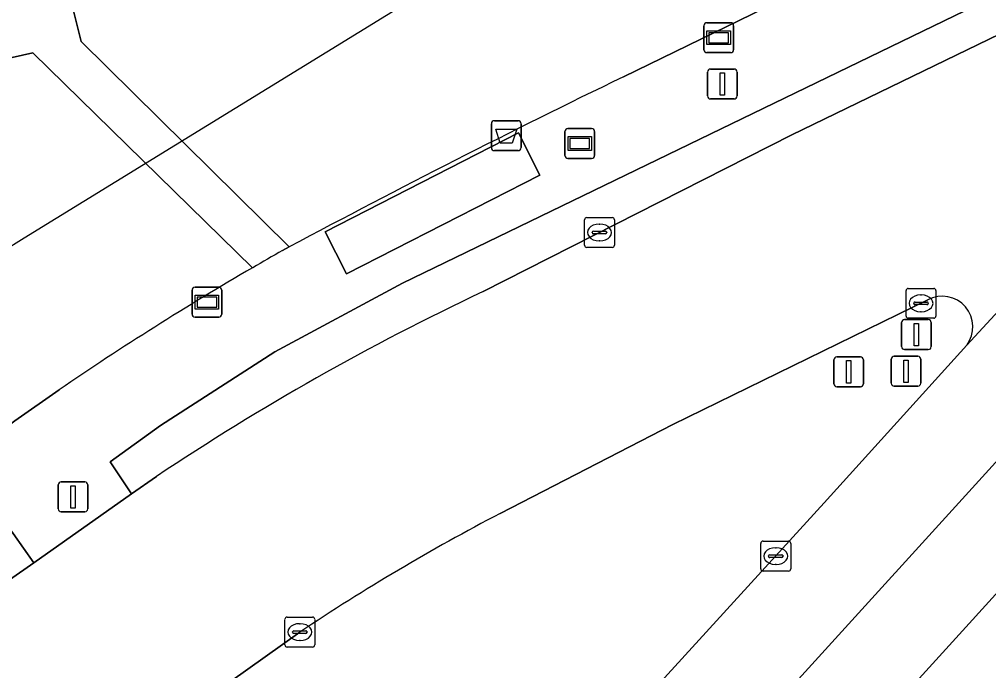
# Model space of a CAD drawing. Extents: x 156412 to 157779, y 382335 to 383768.
# Drawn here: x 157377.28 to 157409.67, y 382909.03 to 382930.81 of the extents above; entities that cross this region are included whole.
import ezdxf

# ---------------------------------------------------------------- set-up
doc = ezdxf.new("R2010")
doc.units = 0
for name, color, linetype in [('IMGEO_Afvalbak', 7, 'Continuous'), ('IMGEO_Berm_groen', 7, 'Continuous'), ('IMGEO_Duiker', 7, 'Continuous'), ('IMGEO_Groenvoorziening', 7, 'Continuous'), ('IMGEO_Kolk', 7, 'Continuous'), ('IMGEO_Lichtmast', 7, 'Continuous'), ('IMGEO_OVBaan_gesloten', 7, 'Continuous'), ('IMGEO_Rijbaan_regionaal_gesloten', 7, 'Continuous'), ('IMGEO_Verkeersregelinstallatiepaal', 7, 'Continuous'), ('IMGEO_Voetpad_open', 7, 'Continuous'), ('IMGEO_Wegwijzer', 7, 'Continuous')]:
    doc.layers.add(name, color=color, linetype=linetype)

msp = doc.modelspace()

# ---------------------------------------------------------------- linework, layer by layer
at = {"layer": 'IMGEO_Afvalbak'}
for p, q in [((157393.055, 382926.519), (157393.055, 382927.319)), ((157393.055, 382927.319), (157393.055, 382926.519)), ((157393.155, 382927.419), (157393.945, 382927.419)), ((157393.945, 382927.419), (157393.155, 382927.419)), ((157394.045, 382927.319), (157394.045, 382926.519)), ((157394.045, 382926.519), (157394.045, 382927.319)), ((157393.945, 382926.419), (157393.155, 382926.419)), ((157393.155, 382926.419), (157393.945, 382926.419))]:
    msp.add_line(p, q, dxfattribs=at)
msp.add_lwpolyline([(157393.198, 382927.133), (157393.902, 382927.133), (157393.753, 382926.663), (157393.347, 382926.663), (157393.198, 382927.133)], dxfattribs=at)
for centre, start, end in [((157393.155, 382927.319), 90, 180), ((157393.155, 382927.319), 90, 180), ((157393.945, 382927.319), 0, 90), ((157393.945, 382927.319), 360, 90), ((157393.155, 382926.519), 180, 270), ((157393.155, 382926.519), 180, 270), ((157393.945, 382926.519), 270, 0), ((157393.945, 382926.519), 270, 0)]:
    msp.add_arc(centre, 0.1, start, end, dxfattribs=at)
at = {"layer": 'IMGEO_Berm_groen'}
for points in [[(157425.975, 382929.232), (157423.363, 382926.362), (157418.994, 382921.564), (157411.908, 382913.781), (157406.57, 382907.909), (157381.9, 382880.795)], [(157407.639, 382921.428), (157399.123, 382917.253), (157393.348, 382914.284)], [(157347.194, 382859.669), (157359.163, 382869.273), (157361.521, 382871.165), (157372.134, 382879.681), (157373.405, 382880.899), (157404.172, 382914.64), (157408.942, 382919.912)], [(157376.239, 382911.578), (157377.758, 382912.637), (157375.335, 382916.068), (157373.722, 382914.676), (157349.831, 382893.256)], [(157386.652, 382910.316), (157377.307, 382903.658)]]:
    msp.add_lwpolyline(points, dxfattribs=at)
for centre, radius, start, end in [((157408.124, 382920.527), 1.023, 323.0681, 118.29), ((157427.243, 382849.452), 73.157, 117.6013, 123.70003)]:
    msp.add_arc(centre, radius, start, end, dxfattribs=at)
at = {"layer": 'IMGEO_Duiker'}
msp.add_lwpolyline([(157393.613, 382937.195), (157390.62, 382931.603), (157377.438, 382923.485), (157375.934, 382922.559), (157368.135, 382917.756), (157368.067, 382917.714)], dxfattribs=at)
at = {"layer": 'IMGEO_Groenvoorziening'}
for points in [[(157348.03, 383030.323), (157354.058, 383004.348), (157361.763, 383006.13), (157377.814, 382936.456), (157378.937, 382931.684), (157379.347, 382930.063), (157386.297, 382923.197)], [(157397.468, 382928.889), (157412.935, 382936.433), (157414.196, 382937.034), (157414.688, 382937.268), (157416.517, 382938.166), (157415.43, 382943.935), (157415.249, 382949.974), (157414.156, 382952.404), (157412.235, 382956.803), (157410.198, 382961.149), (157408.048, 382965.441), (157403.99, 382973.342), (157405.666, 382974.19), (157399.525, 382985.548), (157395.305, 382993.354), (157385.01, 383012.394), (157379.639, 383022.327), (157377.747, 383025.826), (157375.512, 383029.938)], [(157385.075, 382922.503), (157377.724, 382929.69), (157376.093, 382929.316), (157374.467, 382928.943), (157351.439, 382923.66), (157340.87, 382921.221)], [(157349.359, 382893.079), (157347.316, 382895.509), (157371.577, 382916.436), (157372.852, 382916.484), (157373.722, 382914.676), (157375.335, 382916.068), (157377.123, 382917.384), (157378.606, 382918.417)]]:
    msp.add_lwpolyline(points, dxfattribs=at)
for centre, radius, start, end in [((157539.933, 382635.482), 326.166, 115.8991, 118.10164), ((157437.891, 382831.72), 105.029, 120.19019, 124.3651)]:
    msp.add_arc(centre, radius, start, end, dxfattribs=at)
at = {"layer": 'IMGEO_Kolk'}
for p, q in [((157396.166, 382923.255), (157396.166, 382924.107)), ((157396.241, 382924.181), (157397.093, 382924.181)), ((157397.167, 382924.107), (157397.167, 382923.255)), ((157396.654, 382923.961), (157396.679, 382923.961)), ((157396.425, 382923.675), (157396.425, 382923.687)), ((157396.863, 382923.638), (157396.465, 382923.638)), ((157396.468, 382923.724), (157396.866, 382923.724)), ((157396.909, 382923.687), (157396.909, 382923.675)), ((157397.093, 382923.181), (157396.241, 382923.181)), ((157396.677, 382923.401), (157396.652, 382923.401)), ((157406.987, 382921.811), (157407.839, 382921.811)), ((157406.912, 382920.885), (157406.912, 382921.737)), ((157407.4, 382921.591), (157407.425, 382921.591)), ((157407.913, 382921.737), (157407.913, 382920.885)), ((157407.171, 382921.305), (157407.171, 382921.317)), ((157407.609, 382921.268), (157407.211, 382921.268)), ((157407.214, 382921.354), (157407.612, 382921.354)), ((157407.655, 382921.317), (157407.655, 382921.305)), ((157407.423, 382921.031), (157407.398, 382921.031)), ((157407.839, 382920.811), (157406.987, 382920.811)), ((157402.058, 382912.431), (157402.058, 382913.283)), ((157402.133, 382913.357), (157402.985, 382913.357)), ((157402.546, 382913.137), (157402.571, 382913.137)), ((157403.059, 382913.283), (157403.059, 382912.431)), ((157402.317, 382912.851), (157402.317, 382912.863)), ((157402.755, 382912.814), (157402.357, 382912.814)), ((157402.36, 382912.9), (157402.758, 382912.9)), ((157402.801, 382912.863), (157402.801, 382912.851)), ((157402.569, 382912.577), (157402.544, 382912.577)), ((157402.985, 382912.357), (157402.133, 382912.357)), ((157386.226, 382910.816), (157387.078, 382910.816)), ((157386.151, 382909.89), (157386.151, 382910.742)), ((157386.639, 382910.596), (157386.664, 382910.596)), ((157387.152, 382910.742), (157387.152, 382909.89)), ((157386.41, 382910.31), (157386.41, 382910.322)), ((157386.848, 382910.273), (157386.45, 382910.273)), ((157386.453, 382910.359), (157386.851, 382910.359)), ((157386.894, 382910.322), (157386.894, 382910.31)), ((157386.662, 382910.036), (157386.637, 382910.036)), ((157387.078, 382909.816), (157386.226, 382909.816))]:
    msp.add_line(p, q, dxfattribs=at)
for points in [[(157396.166, 382923.255), (157396.166, 382924.107)], [(157396.241, 382924.181), (157397.093, 382924.181)], [(157397.167, 382924.107), (157397.167, 382923.255)], [(157397.093, 382923.181), (157396.241, 382923.181)], [(157406.987, 382921.811), (157407.839, 382921.811)], [(157406.912, 382920.885), (157406.912, 382921.737)], [(157407.913, 382921.737), (157407.913, 382920.885)], [(157407.839, 382920.811), (157406.987, 382920.811)], [(157402.058, 382912.431), (157402.058, 382913.283)], [(157402.133, 382913.357), (157402.985, 382913.357)], [(157403.059, 382913.283), (157403.059, 382912.431)], [(157402.985, 382912.357), (157402.133, 382912.357)], [(157386.226, 382910.816), (157387.078, 382910.816)], [(157386.151, 382909.89), (157386.151, 382910.742)], [(157387.152, 382910.742), (157387.152, 382909.89)], [(157387.078, 382909.816), (157386.226, 382909.816)]]:
    msp.add_lwpolyline(points, dxfattribs=at)
for centre, radius, start, end in [((157396.243, 382924.105), 0.0765, 91.552, 178.448), ((157396.243, 382924.105), 0.0765, 91.552, 178.448), ((157397.091, 382924.105), 0.0765, 1.552, 88.448), ((157397.091, 382924.105), 0.0765, 1.552, 88.448), ((157396.465, 382923.684), 0.0403, 85.8775, 175.7526), ((157396.462, 382923.674), 0.0366, 178.938, 274.7102), ((157396.866, 382923.681), 0.043, 264.8664, 352.4533), ((157396.87, 382923.686), 0.0386, 1.7309, 96.639), ((157396.243, 382923.257), 0.0765, 181.552, 268.448), ((157396.243, 382923.257), 0.0765, 181.552, 268.448), ((157397.091, 382923.257), 0.0765, 271.552, 358.448), ((157397.091, 382923.257), 0.0765, 271.552, 358.448), ((157406.989, 382921.735), 0.0765, 91.552, 178.448), ((157406.989, 382921.735), 0.0765, 91.552, 178.448), ((157407.837, 382921.735), 0.0765, 1.552, 88.448), ((157407.837, 382921.735), 0.0765, 1.552, 88.448), ((157407.211, 382921.314), 0.0403, 85.8775, 175.7526), ((157407.208, 382921.304), 0.0366, 178.938, 274.7102), ((157407.612, 382921.311), 0.043, 264.8664, 352.4533), ((157407.616, 382921.316), 0.0386, 1.7309, 96.639), ((157406.989, 382920.887), 0.0765, 181.552, 268.448), ((157406.989, 382920.887), 0.0765, 181.552, 268.448), ((157407.837, 382920.887), 0.0765, 271.552, 358.448), ((157407.837, 382920.887), 0.0765, 271.552, 358.448), ((157402.135, 382913.281), 0.0765, 91.552, 178.448), ((157402.135, 382913.281), 0.0765, 91.552, 178.448), ((157402.983, 382913.281), 0.0765, 1.552, 88.448), ((157402.983, 382913.281), 0.0765, 1.552, 88.448), ((157402.357, 382912.86), 0.0403, 85.8775, 175.7526), ((157402.354, 382912.85), 0.0366, 178.938, 274.7102), ((157402.758, 382912.857), 0.043, 264.8664, 352.4533), ((157402.762, 382912.862), 0.0386, 1.7309, 96.639), ((157402.135, 382912.433), 0.0765, 181.552, 268.448), ((157402.135, 382912.433), 0.0765, 181.552, 268.448), ((157402.983, 382912.433), 0.0765, 271.552, 358.448), ((157402.983, 382912.433), 0.0765, 271.552, 358.448), ((157386.228, 382910.74), 0.0765, 91.552, 178.448), ((157386.228, 382910.74), 0.0765, 91.552, 178.448), ((157387.076, 382910.74), 0.0765, 1.552, 88.448), ((157387.076, 382910.74), 0.0765, 1.552, 88.448), ((157386.45, 382910.319), 0.0403, 85.8775, 175.7526), ((157386.447, 382910.309), 0.0366, 178.938, 274.7102), ((157386.851, 382910.316), 0.043, 264.8664, 352.4533), ((157386.855, 382910.321), 0.0386, 1.7309, 96.639), ((157386.228, 382909.892), 0.0765, 181.552, 268.448), ((157386.228, 382909.892), 0.0765, 181.552, 268.448), ((157387.076, 382909.892), 0.0765, 271.552, 358.448), ((157387.076, 382909.892), 0.0765, 271.552, 358.448)]:
    msp.add_arc(centre, radius, start, end, dxfattribs=at)
for centre, major_axis, ratio, start_param, end_param in [((157396.653, 382923.681), (-0.387, 0.002), 0.722429, 4.712389, 7.853982), ((157396.678, 382923.681), (-0.39, 0.002), 0.717154, 1.570796, 4.712389), ((157407.399, 382921.311), (-0.387, 0.002), 0.722429, 4.712389, 7.853982), ((157407.424, 382921.311), (-0.39, 0.002), 0.717154, 1.570796, 4.712389), ((157402.545, 382912.857), (-0.387, 0.002), 0.722429, 4.712389, 7.853982), ((157402.57, 382912.857), (-0.39, 0.002), 0.717154, 1.570796, 4.712389), ((157386.638, 382910.316), (-0.387, 0.002), 0.722429, 4.712389, 7.853982), ((157386.663, 382910.316), (-0.39, 0.002), 0.717154, 1.570796, 4.712389)]:
    msp.add_ellipse(centre, major_axis=major_axis, ratio=ratio, start_param=start_param, end_param=end_param, dxfattribs=at)
at = {"layer": 'IMGEO_Lichtmast'}
for p, q in [((157400.277, 382928.246), (157400.277, 382929.046)), ((157400.277, 382929.046), (157400.277, 382928.246)), ((157400.377, 382929.146), (157401.167, 382929.146)), ((157401.167, 382929.146), (157400.377, 382929.146)), ((157401.267, 382929.046), (157401.267, 382928.246)), ((157401.267, 382928.246), (157401.267, 382929.046)), ((157401.167, 382928.146), (157400.377, 382928.146)), ((157400.377, 382928.146), (157401.167, 382928.146)), ((157406.518, 382919.54), (157407.308, 382919.54)), ((157407.308, 382919.54), (157406.518, 382919.54)), ((157404.498, 382918.621), (157404.498, 382919.421)), ((157404.498, 382919.421), (157404.498, 382918.621)), ((157404.598, 382919.521), (157405.388, 382919.521)), ((157405.388, 382919.521), (157404.598, 382919.521)), ((157405.488, 382919.421), (157405.488, 382918.621)), ((157405.488, 382918.621), (157405.488, 382919.421)), ((157406.418, 382918.64), (157406.418, 382919.44)), ((157406.418, 382919.44), (157406.418, 382918.64)), ((157407.408, 382919.44), (157407.408, 382918.64)), ((157407.408, 382918.64), (157407.408, 382919.44)), ((157405.388, 382918.521), (157404.598, 382918.521)), ((157404.598, 382918.521), (157405.388, 382918.521)), ((157407.308, 382918.54), (157406.518, 382918.54)), ((157406.518, 382918.54), (157407.308, 382918.54)), ((157378.676, 382915.337), (157379.466, 382915.337)), ((157379.466, 382915.337), (157378.676, 382915.337)), ((157378.576, 382914.437), (157378.576, 382915.237)), ((157378.576, 382915.237), (157378.576, 382914.437)), ((157379.566, 382915.237), (157379.566, 382914.437)), ((157379.566, 382914.437), (157379.566, 382915.237)), ((157379.466, 382914.337), (157378.676, 382914.337)), ((157378.676, 382914.337), (157379.466, 382914.337))]:
    msp.add_line(p, q, dxfattribs=at)
for points in [[(157400.697, 382929.021), (157400.847, 382929.021), (157400.847, 382928.271), (157400.697, 382928.271), (157400.697, 382929.021)], [(157404.918, 382919.396), (157405.068, 382919.396), (157405.068, 382918.646), (157404.918, 382918.646), (157404.918, 382919.396)], [(157406.838, 382919.415), (157406.988, 382919.415), (157406.988, 382918.665), (157406.838, 382918.665), (157406.838, 382919.415)], [(157378.996, 382915.212), (157379.146, 382915.212), (157379.146, 382914.462), (157378.996, 382914.462), (157378.996, 382915.212)]]:
    msp.add_lwpolyline(points, dxfattribs=at)
for centre, start, end in [((157400.377, 382929.046), 90, 180), ((157400.377, 382929.046), 90, 180), ((157401.167, 382929.046), 0, 90), ((157401.167, 382929.046), 360, 90), ((157400.377, 382928.246), 180, 270), ((157400.377, 382928.246), 180, 270), ((157401.167, 382928.246), 270, 0), ((157401.167, 382928.246), 270, 0), ((157406.518, 382919.44), 90, 180), ((157406.518, 382919.44), 90, 180), ((157407.308, 382919.44), 0, 90), ((157407.308, 382919.44), 360, 90), ((157404.598, 382919.421), 90, 180), ((157404.598, 382919.421), 90, 180), ((157405.388, 382919.421), 0, 90), ((157405.388, 382919.421), 360, 90), ((157404.598, 382918.621), 180, 270), ((157404.598, 382918.621), 180, 270), ((157405.388, 382918.621), 270, 0), ((157405.388, 382918.621), 270, 0), ((157406.518, 382918.64), 180, 270), ((157406.518, 382918.64), 180, 270), ((157407.308, 382918.64), 270, 0), ((157407.308, 382918.64), 270, 0), ((157378.676, 382915.237), 90, 180), ((157378.676, 382915.237), 90, 180), ((157379.466, 382915.237), 0, 90), ((157379.466, 382915.237), 360, 90), ((157378.676, 382914.437), 180, 270), ((157378.676, 382914.437), 180, 270), ((157379.466, 382914.437), 270, 0), ((157379.466, 382914.437), 270, 0)]:
    msp.add_arc(centre, 0.1, start, end, dxfattribs=at)
at = {"layer": 'IMGEO_OVBaan_gesloten'}
for points in [[(157408.942, 382919.912), (157410.936, 382922.077), (157421.054, 382933.615), (157422.736, 382935.533), (157424.201, 382937.086), (157421.997, 382936.21), (157420.145, 382935.282), (157420.155, 382935.207), (157418.633, 382934.484), (157416.959, 382933.668), (157416.513, 382933.451), (157414.821, 382932.646), (157403.099, 382926.95), (157392.779, 382921.705)], [(157393.348, 382914.284), (157399.123, 382917.253), (157407.639, 382921.428)], [(157381.86, 382915.52), (157381.026, 382914.934), (157377.758, 382912.637), (157376.239, 382911.578)], [(157377.307, 382903.658), (157386.652, 382910.316)]]:
    msp.add_lwpolyline(points, dxfattribs=at)
for centre, radius, start, end in [((157429.125, 382844.81), 85.052, 115.29842, 123.75981), ((157408.124, 382920.527), 1.023, 323.0681, 118.29), ((157427.243, 382849.452), 73.157, 117.6013, 123.70003)]:
    msp.add_arc(centre, radius, start, end, dxfattribs=at)
at = {"layer": 'IMGEO_Rijbaan_regionaal_gesloten'}
for points in [[(157444.628, 382957.306), (157442.952, 382955.736), (157438.076, 382951.1), (157433.298, 382946.364), (157428.619, 382941.53), (157426.974, 382939.85), (157424.201, 382937.086), (157422.736, 382935.533), (157421.054, 382933.615), (157423.766, 382931.236), (157377.946, 382880.825), (157291.11, 382779.095), (157261.567, 382744.101), (157247.93, 382727.948), (157250.922, 382726.32), (157267.644, 382746.056), (157283.351, 382764.593), (157341.88, 382833.527), (157378.332, 382876.223)], [(157406.57, 382907.909), (157411.908, 382913.781), (157418.994, 382921.564), (157423.363, 382926.362), (157425.975, 382929.232)]]:
    msp.add_lwpolyline(points, dxfattribs=at)
msp.add_lwpolyline([(157377.946, 382880.825), (157423.766, 382931.236), (157421.054, 382933.615), (157410.936, 382922.077), (157408.942, 382919.912), (157404.172, 382914.64), (157373.405, 382880.899), (157372.134, 382879.681), (157255.337, 382742.097), (157244.535, 382729.373), (157245.917, 382728.842), (157247.93, 382727.948), (157261.567, 382744.101), (157291.11, 382779.095)], close=True, dxfattribs=at)
at = {"layer": 'IMGEO_Verkeersregelinstallatiepaal'}
for p, q in [((157406.764, 382919.865), (157406.764, 382920.665)), ((157406.764, 382920.665), (157406.764, 382919.865)), ((157406.864, 382920.765), (157407.654, 382920.765)), ((157407.654, 382920.765), (157406.864, 382920.765)), ((157407.754, 382920.665), (157407.754, 382919.865)), ((157407.754, 382919.865), (157407.754, 382920.665)), ((157407.654, 382919.765), (157406.864, 382919.765)), ((157406.864, 382919.765), (157407.654, 382919.765))]:
    msp.add_line(p, q, dxfattribs=at)
msp.add_lwpolyline([(157407.184, 382920.64), (157407.334, 382920.64), (157407.334, 382919.89), (157407.184, 382919.89), (157407.184, 382920.64)], dxfattribs=at)
for centre, start, end in [((157406.864, 382920.665), 90, 180), ((157406.864, 382920.665), 90, 180), ((157407.654, 382920.665), 0, 90), ((157407.654, 382920.665), 360, 90), ((157406.864, 382919.865), 180, 270), ((157406.864, 382919.865), 180, 270), ((157407.654, 382919.865), 270, 0), ((157407.654, 382919.865), 270, 0)]:
    msp.add_arc(centre, 0.1, start, end, dxfattribs=at)
at = {"layer": 'IMGEO_Voetpad_open'}
for points in [[(157386.073, 382923.077), (157386.297, 382923.197), (157379.347, 382930.063), (157378.937, 382931.684), (157377.814, 382936.456), (157361.763, 383006.13), (157354.058, 383004.348), (157352.377, 383003.953), (157350.851, 383003.611), (157339.268, 383000.934)], [(157415.986, 382934.553), (157415.642, 382935.272), (157414.688, 382937.268), (157414.196, 382937.034), (157412.935, 382936.433), (157397.468, 382928.889)], [(157378.606, 382918.417), (157377.123, 382917.384), (157375.335, 382916.068), (157377.758, 382912.637), (157381.026, 382914.934), (157380.308, 382916.01), (157381.989, 382917.222), (157385.819, 382919.684), (157390.079, 382921.99), (157415.986, 382934.553)], [(157403.099, 382926.95), (157414.821, 382932.646), (157416.513, 382933.451), (157415.986, 382934.553), (157390.079, 382921.99), (157385.819, 382919.684), (157381.989, 382917.222), (157380.308, 382916.01), (157381.026, 382914.934), (157381.86, 382915.52)], [(157376.093, 382929.316), (157377.724, 382929.69), (157385.075, 382922.503)], [(157392.779, 382921.705), (157403.099, 382926.95)], [(157386.297, 382923.197), (157386.073, 382923.077)]]:
    msp.add_lwpolyline(points, dxfattribs=at)
for points in [[(157388.206, 382922.301), (157387.499, 382923.707), (157393.955, 382927.011), (157394.671, 382925.594)], [(157394.671, 382925.594), (157393.955, 382927.011), (157387.499, 382923.707), (157388.206, 382922.301)]]:
    msp.add_lwpolyline(points, close=True, dxfattribs=at)
for centre, radius, start, end in [((157539.933, 382635.482), 326.166, 115.8991, 118.10164), ((157422.579, 382858.451), 74.224, 119.46101, 120.34974), ((157422.579, 382858.451), 74.224, 119.46101, 120.34974), ((157437.891, 382831.72), 105.029, 120.19019, 124.3651), ((157429.125, 382844.81), 85.052, 115.29842, 123.75981)]:
    msp.add_arc(centre, radius, start, end, dxfattribs=at)
at = {"layer": 'IMGEO_Wegwijzer'}
for p, q in [((157400.159, 382929.795), (157400.159, 382930.595)), ((157400.159, 382930.595), (157400.159, 382929.795)), ((157400.259, 382930.695), (157401.049, 382930.695)), ((157401.049, 382930.695), (157400.259, 382930.695)), ((157401.149, 382930.595), (157401.149, 382929.795)), ((157401.149, 382929.795), (157401.149, 382930.595)), ((157401.049, 382929.695), (157400.259, 382929.695)), ((157400.259, 382929.695), (157401.049, 382929.695)), ((157395.514, 382926.256), (157395.514, 382927.056)), ((157395.514, 382927.056), (157395.514, 382926.256)), ((157395.614, 382927.156), (157396.404, 382927.156)), ((157396.404, 382927.156), (157395.614, 382927.156)), ((157396.504, 382927.056), (157396.504, 382926.256)), ((157396.504, 382926.256), (157396.504, 382927.056)), ((157396.404, 382926.156), (157395.614, 382926.156)), ((157395.614, 382926.156), (157396.404, 382926.156)), ((157383.149, 382921.851), (157383.939, 382921.851)), ((157383.939, 382921.851), (157383.149, 382921.851)), ((157383.049, 382920.951), (157383.049, 382921.751)), ((157383.049, 382921.751), (157383.049, 382920.951)), ((157384.039, 382921.751), (157384.039, 382920.951)), ((157384.039, 382920.951), (157384.039, 382921.751)), ((157383.939, 382920.851), (157383.149, 382920.851)), ((157383.149, 382920.851), (157383.939, 382920.851))]:
    msp.add_line(p, q, dxfattribs=at)
for points in [[(157400.26, 382930.427), (157401.048, 382930.427), (157401.048, 382929.963), (157400.26, 382929.963), (157400.26, 382930.427)], [(157400.325, 382930.362), (157400.325, 382930.028), (157400.983, 382930.028), (157400.983, 382930.362), (157400.325, 382930.362)], [(157395.615, 382926.888), (157396.403, 382926.888), (157396.403, 382926.424), (157395.615, 382926.424), (157395.615, 382926.888)], [(157395.68, 382926.823), (157395.68, 382926.489), (157396.338, 382926.489), (157396.338, 382926.823), (157395.68, 382926.823)], [(157383.15, 382921.583), (157383.938, 382921.583), (157383.938, 382921.119), (157383.15, 382921.119), (157383.15, 382921.583)], [(157383.215, 382921.518), (157383.215, 382921.184), (157383.873, 382921.184), (157383.873, 382921.518), (157383.215, 382921.518)]]:
    msp.add_lwpolyline(points, dxfattribs=at)
for centre, start, end in [((157400.259, 382930.595), 90, 180), ((157400.259, 382930.595), 90, 180), ((157401.049, 382930.595), 0, 90), ((157401.049, 382930.595), 360, 90), ((157400.259, 382929.795), 180, 270), ((157400.259, 382929.795), 180, 270), ((157401.049, 382929.795), 270, 0), ((157401.049, 382929.795), 270, 0), ((157395.614, 382927.056), 90, 180), ((157395.614, 382927.056), 90, 180), ((157396.404, 382927.056), 0, 90), ((157396.404, 382927.056), 360, 90), ((157395.614, 382926.256), 180, 270), ((157395.614, 382926.256), 180, 270), ((157396.404, 382926.256), 270, 0), ((157396.404, 382926.256), 270, 0), ((157383.149, 382921.751), 90, 180), ((157383.149, 382921.751), 90, 180), ((157383.939, 382921.751), 0, 90), ((157383.939, 382921.751), 360, 90), ((157383.149, 382920.951), 180, 270), ((157383.149, 382920.951), 180, 270), ((157383.939, 382920.951), 270, 0), ((157383.939, 382920.951), 270, 0)]:
    msp.add_arc(centre, 0.1, start, end, dxfattribs=at)

doc.saveas('drawing.dxf')
